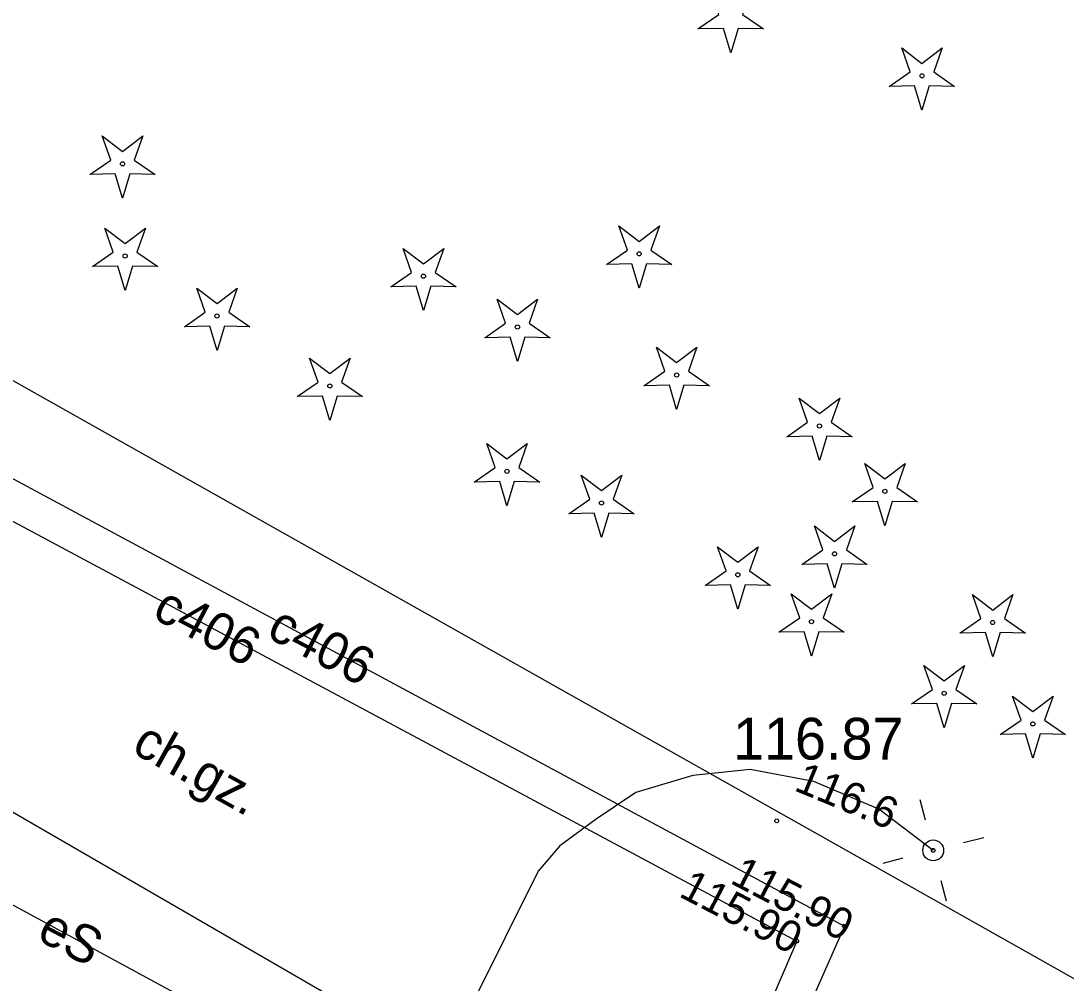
# Model space of a CAD drawing. Extents: x 6434771 to 6436222, y 5663454 to 5664782.
# Drawn here: x 6435079.93 to 6435105, y 5664107.58 to 5664130.66 of the extents above; entities that cross this region are included whole.
import ezdxf

# ---------------------------------------------------------------- set-up
doc = ezdxf.new("R2010")
doc.units = 0
for name, color, linetype in [('Warstwa 10', 7, 'Continuous'), ('Warstwa 11', 7, 'Continuous'), ('Warstwa 12', 7, 'Continuous'), ('Warstwa 13', 7, 'Continuous'), ('Warstwa 14', 7, 'Continuous'), ('Warstwa 2', 7, 'Continuous'), ('Warstwa 25', 7, 'Continuous'), ('Warstwa 4', 7, 'Continuous'), ('Warstwa 5', 7, 'Continuous'), ('Warstwa 9', 7, 'Continuous')]:
    doc.layers.add(name, color=color, linetype=linetype)

msp = doc.modelspace()

# ---------------------------------------------------------------- linework, layer by layer
at = {"layer": 'Warstwa 10'}
for points in [[(6435096.172, 5664130.465), (6435096.674, 5664130.812), (6435096.472, 5664131.388), (6435096.957, 5664131.018), (6435097.442, 5664131.388), (6435097.24, 5664130.812), (6435097.742, 5664130.465), (6435097.132, 5664130.479), (6435096.957, 5664129.895), (6435096.782, 5664130.479)], [(6435100.759, 5664129.086), (6435101.261, 5664129.433), (6435101.059, 5664130.009), (6435101.544, 5664129.639), (6435102.029, 5664130.009), (6435101.827, 5664129.433), (6435102.329, 5664129.086), (6435101.719, 5664129.1), (6435101.544, 5664128.516), (6435101.369, 5664129.1)], [(6435081.582, 5664126.975), (6435082.084, 5664127.322), (6435081.882, 5664127.898), (6435082.367, 5664127.528), (6435082.852, 5664127.898), (6435082.65, 5664127.322), (6435083.152, 5664126.975), (6435082.542, 5664126.989), (6435082.367, 5664126.405), (6435082.192, 5664126.989)], [(6435081.644, 5664124.765), (6435082.146, 5664125.112), (6435081.944, 5664125.688), (6435082.429, 5664125.318), (6435082.914, 5664125.688), (6435082.712, 5664125.112), (6435083.214, 5664124.765), (6435082.604, 5664124.779), (6435082.429, 5664124.195), (6435082.254, 5664124.779)], [(6435093.976, 5664124.817), (6435094.478, 5664125.164), (6435094.276, 5664125.74), (6435094.761, 5664125.37), (6435095.246, 5664125.74), (6435095.044, 5664125.164), (6435095.546, 5664124.817), (6435094.936, 5664124.831), (6435094.761, 5664124.247), (6435094.586, 5664124.831)], [(6435088.801, 5664124.281), (6435089.303, 5664124.628), (6435089.101, 5664125.204), (6435089.586, 5664124.834), (6435090.071, 5664125.204), (6435089.869, 5664124.628), (6435090.371, 5664124.281), (6435089.761, 5664124.295), (6435089.586, 5664123.711), (6435089.411, 5664124.295)], [(6435083.85, 5664123.325), (6435084.352, 5664123.672), (6435084.15, 5664124.248), (6435084.635, 5664123.878), (6435085.12, 5664124.248), (6435084.918, 5664123.672), (6435085.42, 5664123.325), (6435084.81, 5664123.339), (6435084.635, 5664122.755), (6435084.46, 5664123.339)], [(6435091.055, 5664123.061), (6435091.557, 5664123.408), (6435091.355, 5664123.984), (6435091.84, 5664123.614), (6435092.325, 5664123.984), (6435092.123, 5664123.408), (6435092.625, 5664123.061), (6435092.015, 5664123.075), (6435091.84, 5664122.491), (6435091.665, 5664123.075)], [(6435094.875, 5664121.91), (6435095.377, 5664122.257), (6435095.175, 5664122.833), (6435095.66, 5664122.463), (6435096.145, 5664122.833), (6435095.943, 5664122.257), (6435096.445, 5664121.91), (6435095.835, 5664121.924), (6435095.66, 5664121.34), (6435095.485, 5664121.924)], [(6435086.555, 5664121.647), (6435087.057, 5664121.994), (6435086.855, 5664122.57), (6435087.34, 5664122.2), (6435087.825, 5664122.57), (6435087.623, 5664121.994), (6435088.125, 5664121.647), (6435087.515, 5664121.661), (6435087.34, 5664121.077), (6435087.165, 5664121.661)], [(6435098.301, 5664120.687), (6435098.803, 5664121.034), (6435098.601, 5664121.61), (6435099.086, 5664121.24), (6435099.571, 5664121.61), (6435099.369, 5664121.034), (6435099.871, 5664120.687), (6435099.261, 5664120.701), (6435099.086, 5664120.117), (6435098.911, 5664120.701)], [(6435090.805, 5664119.6), (6435091.307, 5664119.947), (6435091.105, 5664120.523), (6435091.59, 5664120.153), (6435092.075, 5664120.523), (6435091.873, 5664119.947), (6435092.375, 5664119.6), (6435091.765, 5664119.614), (6435091.59, 5664119.03), (6435091.415, 5664119.614)], [(6435099.871, 5664119.122), (6435100.373, 5664119.469), (6435100.171, 5664120.045), (6435100.656, 5664119.675), (6435101.141, 5664120.045), (6435100.939, 5664119.469), (6435101.441, 5664119.122), (6435100.831, 5664119.136), (6435100.656, 5664118.552), (6435100.481, 5664119.136)], [(6435093.072, 5664118.84), (6435093.574, 5664119.187), (6435093.372, 5664119.763), (6435093.857, 5664119.393), (6435094.342, 5664119.763), (6435094.14, 5664119.187), (6435094.642, 5664118.84), (6435094.032, 5664118.854), (6435093.857, 5664118.27), (6435093.682, 5664118.854)], [(6435098.663, 5664117.623), (6435099.165, 5664117.97), (6435098.963, 5664118.546), (6435099.448, 5664118.176), (6435099.933, 5664118.546), (6435099.731, 5664117.97), (6435100.233, 5664117.623), (6435099.623, 5664117.637), (6435099.448, 5664117.053), (6435099.273, 5664117.637)], [(6435096.343, 5664117.121), (6435096.845, 5664117.468), (6435096.643, 5664118.044), (6435097.128, 5664117.674), (6435097.613, 5664118.044), (6435097.411, 5664117.468), (6435097.913, 5664117.121), (6435097.303, 5664117.135), (6435097.128, 5664116.551), (6435096.953, 5664117.135)], [(6435098.11, 5664115.996), (6435098.612, 5664116.343), (6435098.41, 5664116.919), (6435098.895, 5664116.549), (6435099.38, 5664116.919), (6435099.178, 5664116.343), (6435099.68, 5664115.996), (6435099.07, 5664116.01), (6435098.895, 5664115.426), (6435098.72, 5664116.01)], [(6435102.457, 5664115.976), (6435102.959, 5664116.323), (6435102.757, 5664116.899), (6435103.242, 5664116.529), (6435103.727, 5664116.899), (6435103.525, 5664116.323), (6435104.027, 5664115.976), (6435103.417, 5664115.99), (6435103.242, 5664115.406), (6435103.067, 5664115.99)], [(6435101.292, 5664114.278), (6435101.794, 5664114.625), (6435101.592, 5664115.201), (6435102.077, 5664114.831), (6435102.562, 5664115.201), (6435102.36, 5664114.625), (6435102.862, 5664114.278), (6435102.252, 5664114.292), (6435102.077, 5664113.708), (6435101.902, 5664114.292)], [(6435103.419, 5664113.545), (6435103.921, 5664113.892), (6435103.719, 5664114.468), (6435104.204, 5664114.098), (6435104.689, 5664114.468), (6435104.487, 5664113.892), (6435104.989, 5664113.545), (6435104.379, 5664113.559), (6435104.204, 5664112.975), (6435104.029, 5664113.559)]]:
    msp.add_lwpolyline(points, close=True, dxfattribs=at)
msp.add_lwpolyline([(6435046.079, 5664124.205), (6435047.631, 5664124.54), (6435048.908, 5664124.579), (6435050.157, 5664124.536), (6435053.96, 5664123.568), (6435061.296, 5664119.513), (6435075.01, 5664112.022), (6435088.451, 5664104.725), (6435095.571, 5664100.781), (6435120.946, 5664086.8), (6435133.821, 5664079.593)], dxfattribs=at)
for centre in [(6435101.544, 5664129.341), (6435082.367, 5664127.23), (6435082.429, 5664125.02), (6435094.761, 5664125.072), (6435089.586, 5664124.536), (6435084.635, 5664123.58), (6435091.84, 5664123.316), (6435095.66, 5664122.165), (6435087.34, 5664121.902), (6435099.086, 5664120.942), (6435091.59, 5664119.855), (6435100.656, 5664119.377), (6435093.857, 5664119.095), (6435099.448, 5664117.878), (6435097.128, 5664117.376), (6435098.895, 5664116.251), (6435103.242, 5664116.231), (6435102.077, 5664114.533), (6435104.204, 5664113.8)]:
    msp.add_circle(centre, 0.05, dxfattribs=at)
at = {"layer": 'Warstwa 12'}
for points in [[(6435019.626, 5664139.809), (6435022.416, 5664140.963), (6435055.23, 5664158.358), (6435068.744, 5664125.591), (6435099.686, 5664108.946), (6435098.164, 5664105.514), (6435105.16, 5664101.869), (6435107.178, 5664104.995), (6435126.607, 5664094.829), (6435146.59, 5664084.207), (6435148.447, 5664083.164)], [(6435019.626, 5664139.809), (6435022.448, 5664140.293), (6435054.878, 5664157.362), (6435068.165, 5664124.848), (6435098.541, 5664108.59), (6435097.1, 5664105.247), (6435105.447, 5664100.735), (6435107.524, 5664103.84), (6435125.9, 5664094.267), (6435146.101, 5664083.522), (6435147.791, 5664082.642)], [(6435101.815, 5664110.766), (6435100.507, 5664111.753), (6435098.954, 5664112.419), (6435097.422, 5664112.706), (6435096.047, 5664112.562), (6435094.678, 5664112.151), (6435093.728, 5664111.515), (6435092.859, 5664110.879), (6435092.34, 5664110.266), (6435089.972, 5664105.513), (6435088.224, 5664101.196), (6435087.976, 5664100.714), (6435087.134, 5664100.131), (6435085.318, 5664099.156), (6435083.558, 5664098.396), (6435079.561, 5664097.367)]]:
    msp.add_lwpolyline(points, dxfattribs=at)
at = {"layer": 'Warstwa 14'}
for centre in [(6435101.815, 5664110.766), (6435099.686, 5664108.946), (6435098.541, 5664108.59)]:
    msp.add_circle(centre, 0.045, dxfattribs=at)
at = {"layer": 'Warstwa 2'}
msp.add_circle((6435101.815, 5664110.766), 0.25, dxfattribs=at)
at = {"layer": 'Warstwa 25'}
msp.add_circle((6435098.06, 5664111.475), 0.045, dxfattribs=at)
at = {"layer": 'Warstwa 4'}
for points in [[(6435101.629, 5664111.492), (6435101.504, 5664111.977)], [(6435102.541, 5664110.952), (6435103.026, 5664111.077)], [(6435101.089, 5664110.58), (6435100.604, 5664110.455)], [(6435102.001, 5664110.04), (6435102.126, 5664109.555)]]:
    msp.add_lwpolyline(points, dxfattribs=at)
at = {"layer": 'Warstwa 5'}
msp.add_line((6435058.027, 5664124.241), (6435088.457, 5664106.641), dxfattribs=at)
at = {"layer": 'Warstwa 9'}
for p, q in [((6435069.958, 5664127.537), (6435125.057, 5664096.498)), ((6435058.027, 5664124.241), (6435088.457, 5664106.641))]:
    msp.add_line(p, q, dxfattribs=at)

# ---------------------------------------------------------------- texts
at = {"layer": 'Warstwa 11'}
msp.add_text('eS', height=0.9, rotation=332.2009, dxfattribs=at).set_placement((6435080.273, 5664108.646))
at = {"layer": 'Warstwa 13'}
for rotation, p in [(332.5332, (6435083.047, 5664116.357)), (332.4129, (6435085.788, 5664115.896))]:
    msp.add_text('c406', height=0.9, rotation=rotation, dxfattribs=at).set_placement(p)
at = {"layer": 'Warstwa 14'}
for s, rotation, p in [('116.6', 337.4893, (6435098.448, 5664112.215)), ('115.90', 332.4129, (6435096.915, 5664109.993)), ('115.90', 332.5332, (6435095.686, 5664109.675))]:
    msp.add_text(s, height=0.75, rotation=rotation, dxfattribs=at).set_placement(p)
at = {"layer": 'Warstwa 25'}
msp.add_text('116.87', height=1, dxfattribs=at).set_placement((6435097.011, 5664112.945))
at = {"layer": 'Warstwa 9'}
msp.add_text('ch.gz.', height=0.9, rotation=330.8144, dxfattribs=at).set_placement((6435082.553, 5664113.134))

doc.saveas('drawing.dxf')
